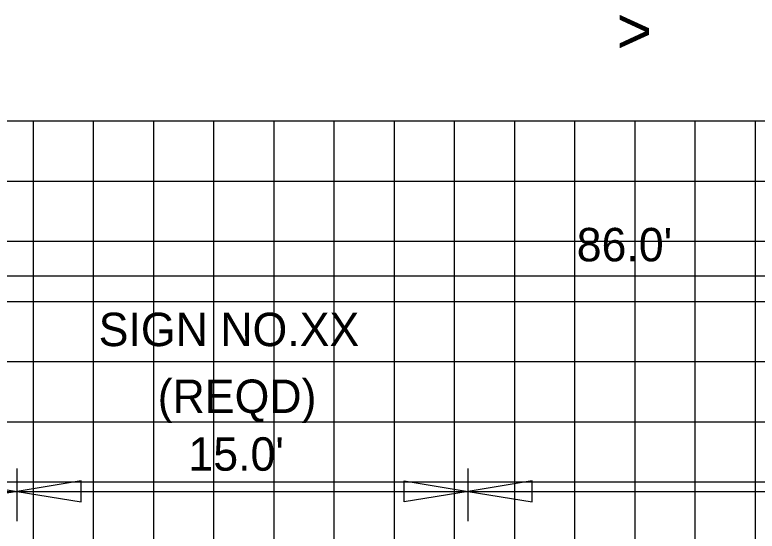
# Model space of a CAD drawing. Extents: x 1797809 to 2198143, y 249608 to 1237864.
# Drawn here: x 2197327.47 to 2197352.15, y 1237209.47 to 1237226.63 of the extents above; entities that cross this region are included whole.
import ezdxf

# ---------------------------------------------------------------- set-up
doc = ezdxf.new("R2010")
doc.units = 0
for name, color, linetype in [('3', 7, 'Continuous'), ('60', 7, 'Continuous'), ('GSDIMS', 7, 'Continuous'), ('GSSHT', 7, 'Continuous'), ('Level 55', 7, 'Continuous')]:
    doc.layers.add(name, color=color, linetype=linetype)

msp = doc.modelspace()

# ---------------------------------------------------------------- linework, layer by layer
at = {"layer": '3'}
msp.add_line((2197305.049, 1237217.95), (2197391.106, 1237217.95), dxfattribs=at)
at = {"layer": 'GSDIMS'}
for p, q in [((2197327.551, 1237209.808), (2197327.551, 1237211.549)), ((2197342.536, 1237209.808), (2197342.536, 1237211.549)), ((2197314.047, 1237210.791), (2197327.551, 1237210.791)), ((2197327.551, 1237210.791), (2197342.536, 1237210.791)), ((2197342.536, 1237210.791), (2197390.6, 1237210.791))]:
    msp.add_line(p, q, dxfattribs=at)
for points in [[(2197327.551, 1237210.791), (2197325.423, 1237210.444), (2197325.423, 1237211.139)], [(2197327.551, 1237210.791), (2197329.68, 1237210.444), (2197329.68, 1237211.139)], [(2197342.536, 1237210.791), (2197340.408, 1237210.444), (2197340.408, 1237211.139)], [(2197342.536, 1237210.791), (2197344.665, 1237210.444), (2197344.665, 1237211.139)]]:
    msp.add_lwpolyline(points, close=True, dxfattribs=at)
at = {"layer": 'GSSHT'}
for p, q in [((2197288.089, 1237223.106), (2197408.089, 1237223.106)), ((2197328.089, 1237163.106), (2197328.089, 1237223.106)), ((2197330.089, 1237163.106), (2197330.089, 1237223.106)), ((2197332.089, 1237163.106), (2197332.089, 1237223.106)), ((2197334.089, 1237163.106), (2197334.089, 1237223.106)), ((2197336.089, 1237163.106), (2197336.089, 1237223.106)), ((2197338.089, 1237163.106), (2197338.089, 1237223.106)), ((2197340.089, 1237163.106), (2197340.089, 1237223.106)), ((2197342.089, 1237163.106), (2197342.089, 1237223.106)), ((2197344.089, 1237163.106), (2197344.089, 1237223.106)), ((2197346.089, 1237163.106), (2197346.089, 1237223.106)), ((2197348.089, 1237163.106), (2197348.089, 1237223.106)), ((2197350.089, 1237163.106), (2197350.089, 1237223.106)), ((2197352.089, 1237163.106), (2197352.089, 1237223.106)), ((2197288.089, 1237221.106), (2197408.089, 1237221.106)), ((2197288.089, 1237219.106), (2197408.089, 1237219.106)), ((2197288.089, 1237217.106), (2197408.089, 1237217.106)), ((2197288.089, 1237215.106), (2197408.089, 1237215.106)), ((2197288.089, 1237213.106), (2197408.089, 1237213.106)), ((2197288.089, 1237211.106), (2197408.089, 1237211.106))]:
    msp.add_line(p, q, dxfattribs=at)

# ---------------------------------------------------------------- texts
at = {"layer": '60'}
msp.add_text('>', height=1.5, dxfattribs=at).set_placement((2197347.481, 1237225.356))
at = {"layer": 'Level 55'}
for s, p in [("86.0'", (2197346.148, 1237218.437)), ('SIGN NO.XX', (2197330.256, 1237215.619)), ('(REQD)', (2197332.218, 1237213.398)), ("15.0'", (2197333.24, 1237211.48))]:
    msp.add_text(s, height=1.1105, dxfattribs=at).set_placement(p)

doc.saveas('drawing.dxf')
